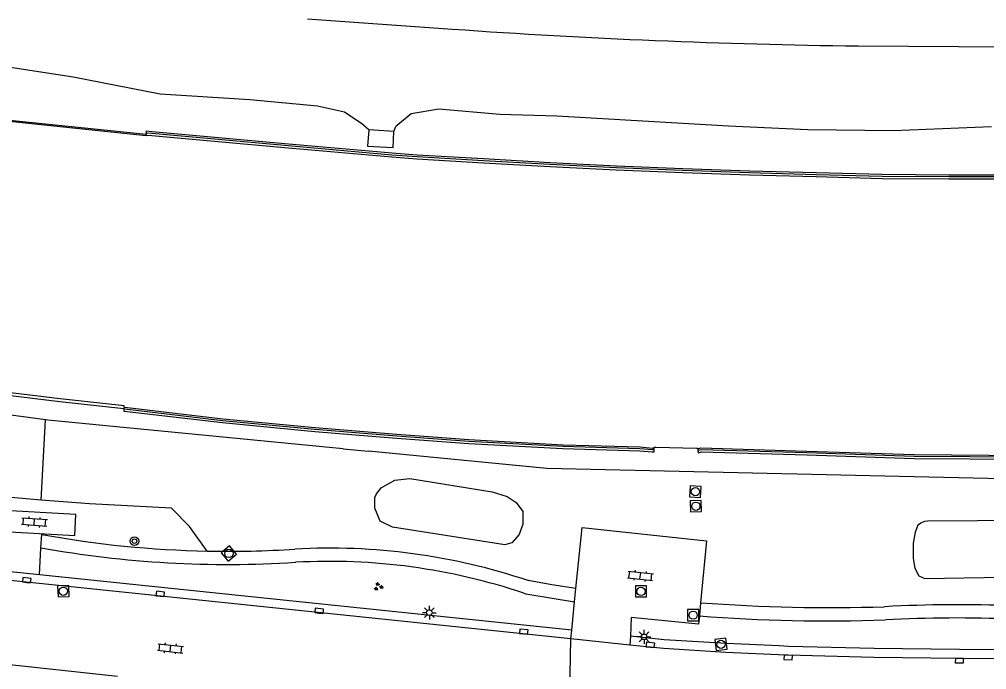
# Model space of a CAD drawing. Extents: x 132999 to 136000, y 398499 to 400501.
# Drawn here: x 133193.8 to 133281.2, y 398789.9 to 398848.7 of the extents above; entities that cross this region are included whole.
import ezdxf

# ---------------------------------------------------------------- set-up
doc = ezdxf.new("R2010")
doc.units = 0
for name, color, linetype in [('gg-afsc-muur', 7, 'Continuous'), ('gg-knt-BGT kruinlijn', 7, 'Continuous'), ('gg-knt-verharding', 7, 'Continuous'), ('gt-grn-groengrens', 7, 'Continuous'), ('gt-grn-weggrens', 7, 'Continuous'), ('gt-symb-boom', 7, 'Continuous'), ('gt-symb-groenvak', 7, 'Continuous'), ('gt-symb-klinker verharding', 7, 'Continuous'), ('gt-symb-kolk', 7, 'Continuous'), ('gt-symb-lichtmast', 7, 'Continuous'), ('gt-symb-rioolschacht', 7, 'Continuous'), ('gx-grn-maaiveld', 7, 'Continuous')]:
    doc.layers.add(name, color=color, linetype=linetype)

# ---------------------------------------------------------------- blocks, each defined once
blk = doc.blocks.new('gt0-RS')
at = {"layer": 'gt-symb-rioolschacht'}
blk.add_lwpolyline([(-0.5, -0.5), (0.5, -0.5), (0.5, 0.5), (-0.5, 0.5)], close=True, dxfattribs=at)
blk.add_circle((0, 0), 0.375, dxfattribs=at)
blk = doc.blocks.new('gt0-KOLK')
at = {"layer": 'gt-symb-kolk'}
blk.add_lwpolyline([(0, 0), (0.375, 0), (0.375, 0.4), (-0.375, 0.4), (-0.375, 0), (0, 0)], dxfattribs=at)
blk = doc.blocks.new('gt0-KL1')
at = {"layer": 'gt-symb-klinker verharding'}
for p, q in [((-1.15, 0.3), (1.15, 0.3)), ((-1, -0.3), (-1, 0.3)), ((-0.5, 0.3), (-0.5, 0.45)), ((0, -0.3), (0, 0.3)), ((0.5, 0.3), (0.5, 0.45)), ((1, -0.3), (1, 0.3)), ((-1.15, -0.3), (1.15, -0.3)), ((-0.5, -0.45), (-0.5, -0.3)), ((0.5, -0.45), (0.5, -0.3))]:
    blk.add_line(p, q, dxfattribs=at)
blk = doc.blocks.new('gt0-GRVAK')
at = {"layer": 'gt-symb-groenvak'}
for p, q in [((-0.11, 0.189), (-0.228, 0.24)), ((-0.182, 0.153), (0.088, 0.153)), ((-0.091, 0.211), (-0.156, 0.322)), ((-0.047, 0.214), (-0.047, 0.393)), ((-0.004, 0.211), (0.061, 0.322)), ((0.015, 0.189), (0.133, 0.24)), ((0.262, -0.052), (0.197, 0.059)), ((0.305, -0.049), (0.305, 0.13)), ((0.349, -0.052), (0.414, 0.059)), ((-0.245, -0.228), (-0.363, -0.177)), ((-0.318, -0.264), (-0.047, -0.264)), ((-0.226, -0.206), (-0.291, -0.095)), ((-0.183, -0.203), (-0.183, -0.024)), ((-0.139, -0.206), (-0.074, -0.095)), ((-0.12, -0.228), (-0.002, -0.177)), ((0.243, -0.074), (0.125, -0.023)), ((0.17, -0.11), (0.441, -0.11)), ((0.368, -0.074), (0.486, -0.023))]:
    blk.add_line(p, q, dxfattribs=at)
blk = doc.blocks.new('gt0-LMAST')
at = {"layer": 'gt-symb-lichtmast'}
for p, q in [((-0.182, 0.173), (-0.447, 0.438)), ((-0.005, 0.246), (-0.005, 0.621)), ((0.172, 0.173), (0.437, 0.438)), ((-0.255, -0.004), (-0.63, -0.004)), ((-0.182, -0.181), (-0.447, -0.446)), ((-0.005, -0.254), (-0.005, -0.629)), ((0.437, -0.446), (0.172, -0.181)), ((0.245, -0.004), (0.62, -0.004))]:
    blk.add_line(p, q, dxfattribs=at)
blk.add_circle((-0.005, -0.004), 0.25, dxfattribs=at)
blk = doc.blocks.new('gt0-BOOM')
at = {"layer": 'gt-symb-boom'}
for radius in [0.4, 0.2]:
    blk.add_circle((0, 0), radius, dxfattribs=at)

msp = doc.modelspace()

# ---------------------------------------------------------------- linework, layer by layer
at = {"layer": 'gg-afsc-muur'}
for points in [[(133337.878, 398836.337), (133331.854, 398835.899), (133325.877, 398835.538), (133319.872, 398835.297), (133313.859, 398835.059), (133307.853, 398834.855), (133301.844, 398834.648), (133295.235, 398834.475), (133289.82, 398834.449), (133283.825, 398834.417), (133277.812, 398834.414), (133271.797, 398834.453), (133265.819, 398834.61), (133259.796, 398834.775), (133253.783, 398834.987), (133247.773, 398835.227), (133241.771, 398835.533), (133235.766, 398835.868), (133229.759, 398836.222), (133227.485, 398836.397), (133217.784, 398837.252), (133205.799, 398838.328), (133205.351, 398838.368)], [(133251.167, 398809.723), (133251.03, 398809.73), (133249.901, 398809.827), (133242.955, 398810.031), (133234.438, 398810.503), (133227.527, 398811.003), (133220.529, 398811.574), (133212.193, 398812.376), (133203.588, 398813.385), (133203.329, 398813.416)], [(133337.66, 398806.703), (133334.664, 398807.24), (133320.883, 398809.634), (133319.492, 398809.862), (133318.145, 398809.824), (133306.873, 398809.436), (133297.035, 398809.138), (133285.592, 398809.063), (133284.789, 398809.07), (133274.691, 398809.132), (133264.976, 398809.46), (133255.432, 398809.742), (133255.193, 398809.668)]]:
    msp.add_lwpolyline(points, dxfattribs=at)
at = {"layer": 'gg-knt-BGT kruinlijn'}
for p, q in [((133198.698, 398843.428), (133191.162, 398844.588)), ((133206.554, 398841.904), (133198.698, 398843.428)), ((133214.654, 398841.386), (133206.554, 398841.904)), ((133220.775, 398840.827), (133214.654, 398841.386)), ((133223.216, 398840.265), (133220.775, 398840.827)), ((133224.77, 398839.22), (133223.216, 398840.265)), ((133229.239, 398840.127), (133227.855, 398838.979)), ((133231.735, 398840.54), (133229.239, 398840.127)), ((133237.235, 398840.054), (133231.735, 398840.54)), ((133242.389, 398839.9), (133237.235, 398840.054)), ((133225.406, 398838.68), (133224.77, 398839.22)), ((133250.689, 398839.416), (133242.389, 398839.9)), ((133257.912, 398839.014), (133250.689, 398839.416)), ((133225.406, 398838.68), (133225.291, 398837.186)), ((133227.611, 398837.073), (133227.672, 398838.524)), ((133227.672, 398838.524), (133227.855, 398838.979)), ((133265.069, 398838.674), (133257.912, 398839.014)), ((133272.802, 398838.581), (133265.069, 398838.674)), ((133281.671, 398838.939), (133272.802, 398838.581)), ((133225.291, 398837.186), (133227.611, 398837.073)), ((133223.075, 398809.834), (133225.38, 398809.61))]:
    msp.add_line(p, q, dxfattribs=at)
for points in [[(133196.169, 398812.448), (133152.06, 398818.4), (133076.13, 398832.32), (133061.11, 398834.52), (133051.07, 398833.231), (133018.55, 398826.221), (133010.22, 398825.21), (133001.1, 398826.29)], [(133223.075, 398809.834), (133196.38, 398812.42), (133196.169, 398812.448)], [(133318.917, 398807.938), (133284, 398807.08), (133241.49, 398808.05), (133225.38, 398809.61)]]:
    msp.add_lwpolyline(points, dxfattribs=at)
at = {"layer": 'gg-knt-verharding'}
for p, q in [((133219.873, 398848.697), (133232.972, 398847.78)), ((133269.635, 398846.256), (133288.666, 398846.128)), ((133243.654, 398792.64), (133191.816, 398798.039)), ((133243.996, 398796.005), (133244.117, 398797.201)), ((133243.735, 398793.436), (133243.996, 398796.005)), ((133255.385, 398795.921), (133255.271, 398794.726)), ((133243.654, 398792.64), (133243.735, 398793.436)), ((133249.037, 398792.889), (133249.002, 398792.088)), ((133249.002, 398792.088), (133243.654, 398792.64))]:
    msp.add_line(p, q, dxfattribs=at)
for points in [[(133191.832, 398802.396), (133198.82, 398801.986), (133198.932, 398803.883), (133191.944, 398804.293)], [(133244.117, 398797.201), (133244.677, 398802.715), (133255.918, 398801.527), (133255.385, 398795.921)], [(133255.271, 398794.726), (133255.201, 398793.991), (133249.111, 398794.594), (133249.037, 398792.889)], [(133262.437, 398791.213), (133257.67, 398791.426), (133252.036, 398791.775), (133249.002, 398792.088)], [(133301.531, 398791.018), (133293.306, 398790.882), (133286.043, 398790.851), (133278.779, 398790.877), (133271.044, 398790.979), (133263.31, 398791.174), (133262.437, 398791.213)]]:
    msp.add_lwpolyline(points, dxfattribs=at)
msp.add_arc((133277.945, 399487.927), 641.725, 265.981365, 269.258058, dxfattribs=at)
at = {"layer": 'gt-grn-groengrens'}
for p, q in [((133195.799, 398805.203), (133196.169, 398812.448)), ((133195.799, 398805.203), (133192.015, 398805.51)), ((133195.754, 398800.887), (133195.839, 398802.092)), ((133195.647, 398798.444), (133195.754, 398800.887)), ((133218.799, 398799.573), (133218.788, 398799.572)), ((133195.647, 398798.444), (133191.716, 398798.854)), ((133243.735, 398793.436), (133195.647, 398798.444))]:
    msp.add_line(p, q, dxfattribs=at)
for points in [[(133225.955, 398804.457), (133225.955, 398805.42), (133226.093, 398805.764), (133226.505, 398806.315), (133227.744, 398807.003), (133229.121, 398807.141), (133236.558, 398805.949), (133237.898, 398805.535), (133238.726, 398804.989), (133239.306, 398804.181), (133239.306, 398803.011), (133238.974, 398802.077), (133238.312, 398801.332), (133237.683, 398801.167), (133227.538, 398802.736), (133226.437, 398803.287), (133225.955, 398804.457)], [(133210.788, 398800.589), (133209.198, 398802.816), (133207.557, 398804.457), (133200.173, 398804.867), (133195.799, 398805.203)], [(133274.585, 398799.92), (133274.751, 398799.032), (133275.112, 398798.365), (133275.64, 398798.116), (133284.549, 398798.254), (133294.762, 398798.671), (133295.234, 398798.865), (133295.567, 398799.253), (133295.845, 398799.864), (133295.845, 398801.28), (133295.706, 398801.946), (133295.317, 398802.612), (133295.04, 398803.028), (133294.651, 398803.333), (133293.985, 398803.417), (133275.889, 398803.278), (133275.612, 398803.25), (133275.334, 398803.139), (133275.029, 398802.945), (133274.779, 398802.306), (133274.585, 398801.307), (133274.585, 398799.92)], [(133244.117, 398797.201), (133241.953, 398797.544), (133239.794, 398797.918)], [(133239.412, 398796.78), (133239.581, 398796.737), (133241.787, 398796.355), (133243.996, 398796.005)], [(133262.473, 398792.012), (133257.713, 398792.225), (133252.102, 398792.572), (133249.037, 398792.889)], [(133301.512, 398791.818), (133293.298, 398791.682), (133286.043, 398791.651), (133278.786, 398791.677), (133271.059, 398791.779), (133263.338, 398791.974), (133262.473, 398792.012)]]:
    msp.add_lwpolyline(points, dxfattribs=at)
for centre, radius, start, end in [((133212.638, 398894.078), 93.508, 259.6507, 268.86664), ((133212.696, 398895.252), 95.874, 259.82185, 273.64327), ((133212.629, 398893.736), 93.165, 268.86772, 273.74735), ((133221.827, 398744.442), 56.414, 71.42832, 93.15879), ((133221.826, 398744.448), 55.208, 71.4246, 93.14257), ((133267.062, 398948.908), 153.432, 265.63523, 271.85024), ((133278.581, 398678.583), 117.157, 81.81963, 93.21218), ((133267.052, 398948.724), 154.448, 265.62536, 271.86673), ((133278.579, 398678.587), 115.953, 81.81864, 93.21155)]:
    msp.add_arc(centre, radius, start, end, dxfattribs=at)
at = {"layer": 'gt-grn-weggrens'}
for p, q in [((133243.502, 398784.996), (133243.654, 398792.64)), ((133202.698, 398789.261), (133186.049, 398791.042))]:
    msp.add_line(p, q, dxfattribs=at)
at = {"layer": 'gx-grn-maaiveld'}
for p, q in [((133192.633, 398839.487), (133205.283, 398838.173)), ((133192.647, 398839.586), (133205.292, 398838.273)), ((133205.292, 398838.273), (133205.283, 398838.173)), ((133227.672, 398838.524), (133225.406, 398838.68)), ((133203.29, 398813.596), (133203.276, 398813.468))]:
    msp.add_line(p, q, dxfattribs=at)
for points in [[(133205.292, 398838.273), (133205.319, 398838.572), (133205.817, 398838.527), (133217.802, 398837.451), (133227.501, 398836.596), (133229.773, 398836.421), (133235.777, 398836.068), (133241.782, 398835.733), (133247.782, 398835.427), (133253.791, 398835.187), (133259.802, 398834.975), (133265.824, 398834.81), (133271.8, 398834.653), (133277.813, 398834.614), (133283.824, 398834.617), (133289.819, 398834.649), (133295.232, 398834.675), (133301.838, 398834.848), (133307.846, 398835.055), (133313.852, 398835.259), (133319.864, 398835.497), (133325.867, 398835.738), (133331.841, 398836.099), (133337.863, 398836.536)], [(133337.892, 398836.137), (133331.868, 398835.7), (133325.887, 398835.339), (133319.88, 398835.097), (133313.867, 398834.859), (133307.86, 398834.655), (133301.85, 398834.448), (133295.238, 398834.275), (133289.821, 398834.249), (133283.825, 398834.217), (133277.812, 398834.214), (133271.793, 398834.253), (133265.813, 398834.41), (133259.79, 398834.575), (133253.776, 398834.787), (133247.764, 398835.027), (133241.761, 398835.334), (133235.754, 398835.669), (133229.746, 398836.022), (133227.468, 398836.197), (133217.767, 398837.053), (133205.781, 398838.129), (133205.283, 398838.173)], [(133203.29, 398813.596), (133203.303, 398813.716), (133197.513, 398814.346), (133190.26, 398815.242), (133190.224, 398814.995)], [(133190.279, 398814.988), (133197.484, 398814.098), (133203.276, 398813.468)], [(133203.276, 398813.468), (133203.253, 398813.248), (133203.567, 398813.211), (133212.175, 398812.202), (133220.513, 398811.399), (133227.513, 398810.828), (133234.427, 398810.329), (133242.947, 398809.856), (133249.891, 398809.652), (133251.018, 398809.556), (133251.175, 398809.548), (133251.18, 398809.726), (133251.184, 398809.898)], [(133203.29, 398813.596), (133203.608, 398813.559), (133212.212, 398812.55), (133220.544, 398811.748), (133227.54, 398811.177), (133234.449, 398810.678), (133242.962, 398810.206), (133249.911, 398810.002), (133251.042, 398809.905), (133251.184, 398809.898)], [(133251.184, 398809.898), (133251.185, 398809.976), (133251.345, 398809.973), (133255.012, 398809.901), (133255.132, 398809.899), (133255.131, 398809.832)], [(133255.131, 398809.832), (133255.127, 398809.649), (133255.188, 398809.484), (133255.456, 398809.566), (133264.97, 398809.285), (133274.687, 398808.957), (133284.787, 398808.895), (133285.592, 398808.888), (133297.038, 398808.963), (133306.878, 398809.261), (133318.151, 398809.649), (133319.48, 398809.686), (133320.854, 398809.462), (133334.633, 398807.067), (133337.611, 398806.534)], [(133255.131, 398809.832), (133255.408, 398809.918), (133264.981, 398809.635), (133274.694, 398809.307), (133284.79, 398809.245), (133285.592, 398809.238), (133297.032, 398809.313), (133306.867, 398809.611), (133318.14, 398809.999), (133319.504, 398810.037), (133320.912, 398809.807), (133334.694, 398807.412), (133337.71, 398806.872)]]:
    msp.add_lwpolyline(points, dxfattribs=at)

# ---------------------------------------------------------------- block references
at = {"layer": 'gt-symb-boom'}
msp.add_blockref('gt0-BOOM', (133204.223, 398801.486), dxfattribs=at)
at = {"layer": 'gt-symb-groenvak'}
msp.add_blockref('gt0-GRVAK', (133226.252, 398797.37), dxfattribs=at)
at = {"layer": 'gt-symb-klinker verharding'}
for p, rotation in [((133195.181, 398803.221), -4.4162834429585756), ((133249.939, 398798.353), -6.030008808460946), ((133207.468, 398791.794), -6.143995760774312)]:
    msp.add_blockref('gt0-KL1', p, dxfattribs=dict(at, rotation=rotation))
at = {"layer": 'gt-symb-kolk'}
for p, rotation in [((133194.47, 398797.756), -6.030008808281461), ((133206.534, 398796.518), -5.967037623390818), ((133220.897, 398794.987), -5.9100703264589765), ((133239.383, 398793.104), -5.967037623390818), ((133250.821, 398791.905), -6.087008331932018), ((133263.31, 398791.174), 177.59258615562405), ((133278.779, 398790.877), 179.4843519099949)]:
    msp.add_blockref('gt0-KOLK', p, dxfattribs=dict(at, rotation=rotation))
at = {"layer": 'gt-symb-lichtmast'}
for p in [(133230.878, 398795.024), (133250.279, 398792.838)]:
    msp.add_blockref('gt0-LMAST', p, dxfattribs=at)
at = {"layer": 'gt-symb-rioolschacht'}
for p, rotation in [((133254.915, 398805.958), 176.9631310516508), ((133254.954, 398804.646), -178.45338970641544), ((133212.753, 398800.372), -139.82757657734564), ((133197.799, 398796.958), -178.1080345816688), ((133257.223, 398792.158), 6.087008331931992)]:
    msp.add_blockref('gt0-RS', p, dxfattribs=dict(at, rotation=rotation))
for p in [(133249.992, 398796.937), (133254.712, 398794.795)]:
    msp.add_blockref('gt0-RS', p, dxfattribs=at)

doc.saveas('drawing.dxf')
